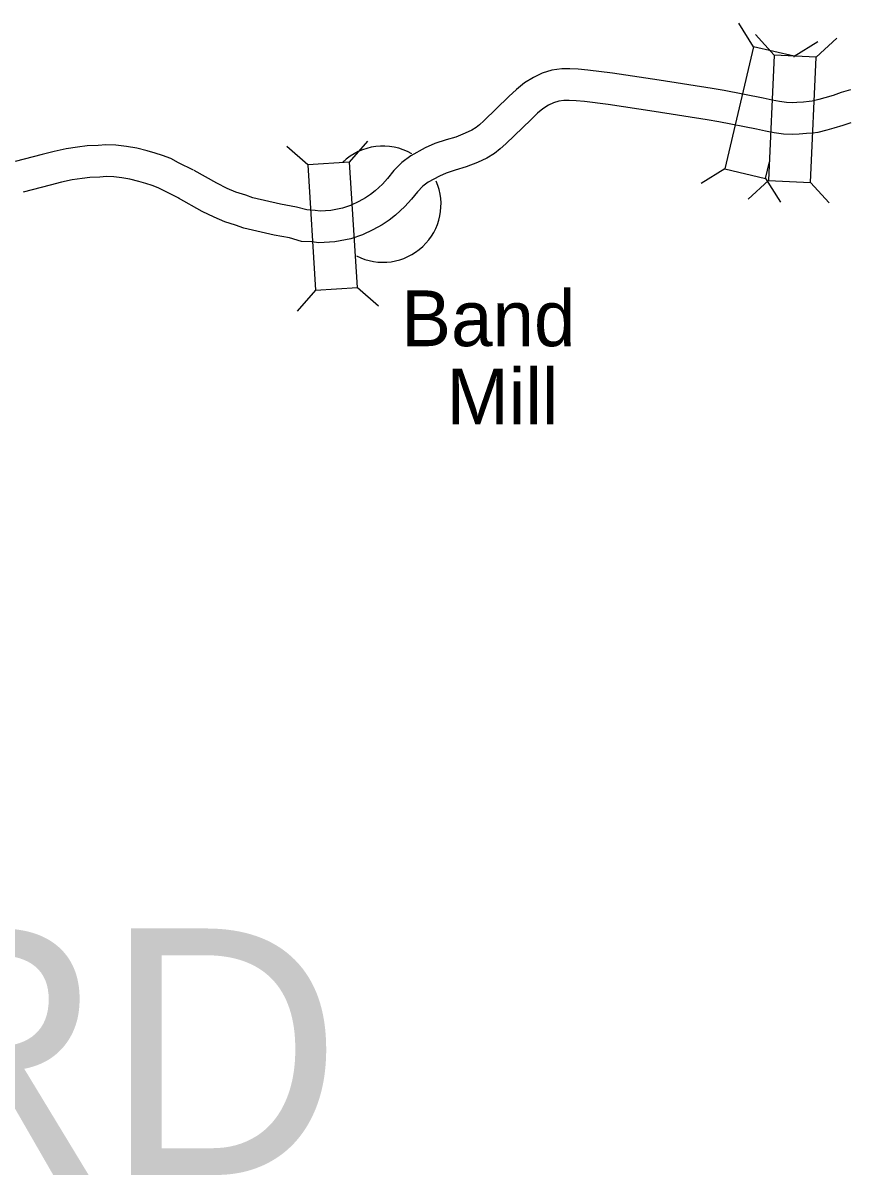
# Model space of a CAD drawing. Extents: x -939622 to -934222, y 1383701 to 1385301.
# Drawn here: x -936467.91 to -936444.43, y 1384997.25 to 1385029.96 of the extents above; entities that cross this region are included whole.
import ezdxf

# ---------------------------------------------------------------- set-up
doc = ezdxf.new("R2010")
doc.units = 0
for name, color, linetype in [('Default', 7, 'Continuous'), ('Level 10', 7, 'Continuous'), ('Level 20', 7, 'Continuous'), ('Level 24', 7, 'Continuous')]:
    doc.layers.add(name, color=color, linetype=linetype)

msp = doc.modelspace()

# ---------------------------------------------------------------- linework, layer by layer
at = {"layer": 'Level 10'}
for points in [[(-936444.419, 1385028.063), (-936444.68, 1385027.985), (-936444.908, 1385027.907), (-936445.148, 1385027.837), (-936445.319, 1385027.786), (-936445.508, 1385027.743), (-936445.587, 1385027.732), (-936445.749, 1385027.717), (-936445.943, 1385027.701), (-936446.061, 1385027.693), (-936446.231, 1385027.701), (-936446.434, 1385027.73), (-936446.644, 1385027.769), (-936446.898, 1385027.828), (-936448.002, 1385028.046), (-936448.345, 1385028.099), (-936449.85, 1385028.336), (-936451.171, 1385028.54), (-936451.876, 1385028.624), (-936452.148, 1385028.65), (-936452.383, 1385028.658), (-936452.61, 1385028.659), (-936452.893, 1385028.621), (-936453.174, 1385028.535), (-936453.417, 1385028.419), (-936453.67, 1385028.266), (-936453.904, 1385028.076), (-936454.114, 1385027.871), (-936454.825, 1385027.185), (-936454.948, 1385027.071), (-936455.042, 1385026.997), (-936455.171, 1385026.917), (-936455.36, 1385026.831), (-936455.624, 1385026.724), (-936455.899, 1385026.642), (-936456.216, 1385026.545), (-936456.493, 1385026.421), (-936456.904, 1385026.194), (-936457.156, 1385025.999), (-936457.379, 1385025.771), (-936457.563, 1385025.546), (-936457.708, 1385025.386), (-936457.913, 1385025.197), (-936458.05, 1385025.092), (-936458.186, 1385024.997), (-936458.38, 1385024.893), (-936458.618, 1385024.781), (-936458.841, 1385024.703), (-936459.168, 1385024.642), (-936459.479, 1385024.622), (-936459.621, 1385024.641), (-936459.855, 1385024.654), (-936460.147, 1385024.735), (-936460.597, 1385024.819), (-936461.388, 1385024.999), (-936461.589, 1385025.071), (-936461.867, 1385025.162), (-936462.115, 1385025.267), (-936462.41, 1385025.41), (-936463.051, 1385025.774)], [(-936444.407, 1385027.127), (-936444.637, 1385027.049), (-936444.892, 1385026.974), (-936445.09, 1385026.915), (-936445.348, 1385026.857), (-936445.484, 1385026.838), (-936445.669, 1385026.821), (-936445.876, 1385026.803), (-936446.052, 1385026.792), (-936446.315, 1385026.804), (-936446.58, 1385026.842), (-936446.829, 1385026.888), (-936447.087, 1385026.948), (-936448.158, 1385027.159), (-936448.484, 1385027.21), (-936449.989, 1385027.447), (-936451.293, 1385027.649), (-936451.971, 1385027.729), (-936452.204, 1385027.752), (-936452.401, 1385027.758), (-936452.552, 1385027.759), (-936452.7, 1385027.739), (-936452.847, 1385027.694), (-936452.989, 1385027.626), (-936453.15, 1385027.529), (-936453.305, 1385027.403), (-936453.487, 1385027.225), (-936454.207, 1385026.53), (-936454.365, 1385026.385), (-936454.524, 1385026.26), (-936454.745, 1385026.122), (-936455.006, 1385026.004), (-936455.325, 1385025.874), (-936455.639, 1385025.78), (-936455.9, 1385025.701), (-936456.091, 1385025.615), (-936456.408, 1385025.44), (-936456.557, 1385025.325), (-936456.708, 1385025.17), (-936456.88, 1385024.96), (-936457.068, 1385024.752), (-936457.333, 1385024.508), (-936457.519, 1385024.365), (-936457.714, 1385024.229), (-936457.975, 1385024.088), (-936458.277, 1385023.947), (-936458.608, 1385023.831), (-936459.057, 1385023.747), (-936459.512, 1385023.718), (-936459.707, 1385023.745), (-936460.002, 1385023.761), (-936460.35, 1385023.857), (-936460.78, 1385023.938), (-936461.64, 1385024.133), (-936461.881, 1385024.219), (-936462.183, 1385024.318), (-936462.487, 1385024.447), (-936462.829, 1385024.613), (-936463.496, 1385024.992)], [(-936463.073, 1385025.787), (-936463.497, 1385025.996), (-936463.718, 1385026.113), (-936463.953, 1385026.195), (-936464.162, 1385026.264), (-936464.387, 1385026.329), (-936464.683, 1385026.406), (-936464.971, 1385026.459), (-936465.277, 1385026.496), (-936465.556, 1385026.5), (-936465.779, 1385026.488), (-936466.09, 1385026.474), (-936466.362, 1385026.438), (-936466.683, 1385026.389), (-936467.027, 1385026.313), (-936467.369, 1385026.225), (-936468.135, 1385026.027)], [(-936463.473, 1385024.98), (-936463.905, 1385025.195), (-936464.079, 1385025.285), (-936464.243, 1385025.343), (-936464.427, 1385025.404), (-936464.625, 1385025.461), (-936464.878, 1385025.527), (-936465.108, 1385025.569), (-936465.337, 1385025.597), (-936465.538, 1385025.6), (-936465.735, 1385025.589), (-936466.011, 1385025.577), (-936466.235, 1385025.547), (-936466.518, 1385025.504), (-936466.818, 1385025.438), (-936467.144, 1385025.353), (-936467.91, 1385025.156)]]:
    msp.add_lwpolyline(points, dxfattribs=at)
at = {"layer": 'Level 20'}
for p, q in [((-936447.17, 1385029.288), (-936447.588, 1385029.961)), ((-936446.579, 1385029.05), (-936447.113, 1385029.635)), ((-936447.17, 1385029.288), (-936447.982, 1385025.818)), ((-936446.014, 1385029.018), (-936447.17, 1385029.288)), ((-936446.014, 1385029.018), (-936445.341, 1385029.436)), ((-936445.393, 1385028.996), (-936444.808, 1385029.53)), ((-936446.019, 1385028.996), (-936446.014, 1385029.018)), ((-936459.828, 1385025.935), (-936460.423, 1385026.458)), ((-936458.643, 1385026.01), (-936458.119, 1385026.604)), ((-936446.825, 1385025.547), (-936446.715, 1385026.018)), ((-936447.982, 1385025.818), (-936448.655, 1385025.4)), ((-936447.982, 1385025.818), (-936446.825, 1385025.547)), ((-936446.741, 1385025.49), (-936447.326, 1385024.956)), ((-936446.825, 1385025.547), (-936446.407, 1385024.875)), ((-936445.554, 1385025.436), (-936445.02, 1385024.851)), ((-936458.417, 1385022.453), (-936457.823, 1385021.929)), ((-936459.603, 1385022.378), (-936460.126, 1385021.783))]:
    msp.add_line(p, q, dxfattribs=at)
for points in [[(-936446.579, 1385029.05), (-936446.741, 1385025.49), (-936445.554, 1385025.436), (-936445.393, 1385028.996)], [(-936459.828, 1385025.935), (-936459.603, 1385022.378), (-936458.417, 1385022.453), (-936458.643, 1385026.01)]]:
    msp.add_lwpolyline(points, close=True, dxfattribs=at)
at = {"layer": 'Level 24'}
for start, end in [(60.2551, 133.7546), (243.0198, 23.4287)]:
    msp.add_arc((-936457.693, 1385024.817), 1.65, start, end, dxfattribs=at)

# ---------------------------------------------------------------- texts
at = {"layer": 'Default'}
msp.add_text('IZARD', height=7, dxfattribs=at).set_placement((-936486.937, 1384997.25))
at = {"layer": 'Level 24'}
for s, p in [('Band', (-936457.172, 1385020.785)), ('Mill', (-936455.885, 1385018.566))]:
    msp.add_text(s, height=1.584, dxfattribs=at).set_placement(p)

doc.saveas('drawing.dxf')
